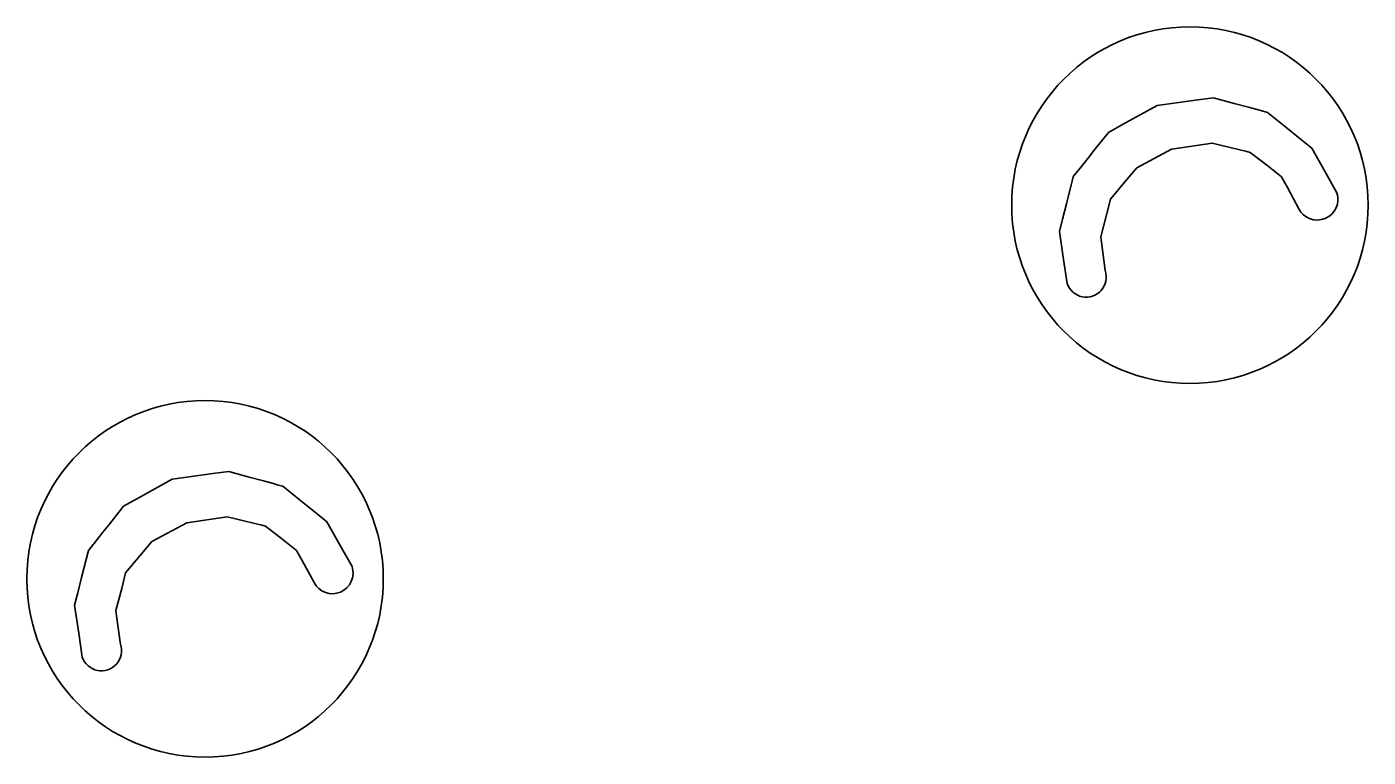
# Model space of a CAD drawing. Extents: x 400935 to 481562, y 415700 to 505362.
# Drawn here: x 402998.5 to 403085, y 418110.3 to 418157.3 of the extents above; entities that cross this region are included whole.
import ezdxf

# ---------------------------------------------------------------- set-up
doc = ezdxf.new("R2010")
doc.units = 0
doc.layers.add('Coir Fiber Wattle with PAM CG CELL', color=7, linetype='Continuous')

msp = doc.modelspace()

# ---------------------------------------------------------------- linework, layer by layer
at = {"layer": 'Coir Fiber Wattle with PAM CG CELL'}
for p, q in [((403072.338, 418149.463), (403070.095, 418148.269)), ((403072.338, 418149.463), (403070.095, 418148.269)), ((403072.338, 418149.463), (403070.095, 418148.269)), ((403072.338, 418149.463), (403070.095, 418148.269)), ((403072.338, 418149.463), (403070.095, 418148.269)), ((403072.338, 418149.463), (403070.095, 418148.269)), ((403072.338, 418149.463), (403072.349, 418149.467)), ((403072.338, 418149.463), (403072.349, 418149.467)), ((403072.338, 418149.463), (403072.349, 418149.467)), ((403072.338, 418149.463), (403072.349, 418149.467)), ((403072.338, 418149.463), (403072.349, 418149.467)), ((403072.338, 418149.463), (403072.349, 418149.467)), ((403074.953, 418149.847), (403072.349, 418149.467)), ((403074.953, 418149.847), (403072.349, 418149.467)), ((403074.953, 418149.847), (403072.349, 418149.467)), ((403074.953, 418149.847), (403072.349, 418149.467)), ((403074.953, 418149.847), (403072.349, 418149.467)), ((403074.953, 418149.847), (403072.349, 418149.467)), ((403074.953, 418149.847), (403076.11, 418149.571)), ((403074.953, 418149.847), (403076.11, 418149.571)), ((403074.953, 418149.847), (403076.11, 418149.571)), ((403074.953, 418149.847), (403076.11, 418149.571)), ((403074.953, 418149.847), (403076.11, 418149.571)), ((403074.953, 418149.847), (403076.11, 418149.571)), ((403077.191, 418149.31), (403076.11, 418149.571)), ((403077.191, 418149.31), (403076.11, 418149.571)), ((403077.191, 418149.31), (403076.11, 418149.571)), ((403077.191, 418149.31), (403076.11, 418149.571)), ((403077.191, 418149.31), (403076.11, 418149.571)), ((403077.191, 418149.31), (403076.11, 418149.571)), ((403077.191, 418149.31), (403077.419, 418149.254)), ((403077.191, 418149.31), (403077.419, 418149.254)), ((403077.191, 418149.31), (403077.419, 418149.254)), ((403077.191, 418149.31), (403077.419, 418149.254)), ((403077.191, 418149.31), (403077.419, 418149.254)), ((403077.191, 418149.31), (403077.419, 418149.254)), ((403078.561, 418148.358), (403077.419, 418149.254)), ((403078.561, 418148.358), (403077.419, 418149.254)), ((403078.561, 418148.358), (403077.419, 418149.254)), ((403078.561, 418148.358), (403077.419, 418149.254)), ((403078.561, 418148.358), (403077.419, 418149.254)), ((403078.561, 418148.358), (403077.419, 418149.254)), ((403070.095, 418148.269), (403069.324, 418147.345)), ((403070.095, 418148.269), (403069.324, 418147.345)), ((403070.095, 418148.269), (403069.324, 418147.345)), ((403070.095, 418148.269), (403069.324, 418147.345)), ((403070.095, 418148.269), (403069.324, 418147.345)), ((403070.095, 418148.269), (403069.324, 418147.345)), ((403079.428, 418147.677), (403078.561, 418148.358)), ((403079.428, 418147.677), (403078.561, 418148.358)), ((403079.428, 418147.677), (403078.561, 418148.358)), ((403079.428, 418147.677), (403078.561, 418148.358)), ((403079.428, 418147.677), (403078.561, 418148.358)), ((403079.428, 418147.677), (403078.561, 418148.358)), ((403079.809, 418146.983), (403079.428, 418147.677)), ((403079.809, 418146.983), (403079.428, 418147.677)), ((403079.809, 418146.983), (403079.428, 418147.677)), ((403079.809, 418146.983), (403079.428, 418147.677)), ((403079.809, 418146.983), (403079.428, 418147.677)), ((403079.809, 418146.983), (403079.428, 418147.677)), ((403069.324, 418147.345), (403068.4, 418146.232)), ((403069.324, 418147.345), (403068.4, 418146.232)), ((403069.324, 418147.345), (403068.4, 418146.232)), ((403069.324, 418147.345), (403068.4, 418146.232)), ((403069.324, 418147.345), (403068.4, 418146.232)), ((403069.324, 418147.345), (403068.4, 418146.232)), ((403080.55, 418145.618), (403079.809, 418146.983)), ((403080.55, 418145.618), (403079.809, 418146.983)), ((403080.55, 418145.618), (403079.809, 418146.983)), ((403080.55, 418145.618), (403079.809, 418146.983)), ((403080.55, 418145.618), (403079.809, 418146.983)), ((403080.55, 418145.618), (403079.809, 418146.983)), ((403068.4, 418146.232), (403068.144, 418145.237)), ((403068.4, 418146.232), (403068.144, 418145.237)), ((403068.4, 418146.232), (403068.144, 418145.237)), ((403068.4, 418146.232), (403068.144, 418145.237)), ((403068.4, 418146.232), (403068.144, 418145.237)), ((403068.4, 418146.232), (403068.144, 418145.237)), ((403068.144, 418145.237), (403067.777, 418143.804)), ((403068.144, 418145.237), (403067.777, 418143.804)), ((403068.144, 418145.237), (403067.777, 418143.804)), ((403068.144, 418145.237), (403067.777, 418143.804)), ((403068.144, 418145.237), (403067.777, 418143.804)), ((403068.144, 418145.237), (403067.777, 418143.804)), ((403067.82, 418143.474), (403067.777, 418143.804)), ((403067.82, 418143.474), (403067.777, 418143.804)), ((403067.82, 418143.474), (403067.777, 418143.804)), ((403067.82, 418143.474), (403067.777, 418143.804)), ((403067.82, 418143.474), (403067.777, 418143.804)), ((403067.82, 418143.474), (403067.777, 418143.804)), ((403067.82, 418143.474), (403068.067, 418141.63)), ((403067.82, 418143.474), (403068.067, 418141.63)), ((403067.82, 418143.474), (403068.067, 418141.63)), ((403067.82, 418143.474), (403068.067, 418141.63)), ((403067.82, 418143.474), (403068.067, 418141.63)), ((403067.82, 418143.474), (403068.067, 418141.63)), ((403008.818, 418125.369), (403006.575, 418124.174)), ((403008.818, 418125.369), (403006.575, 418124.174)), ((403008.818, 418125.369), (403006.575, 418124.174)), ((403008.818, 418125.369), (403006.575, 418124.174)), ((403008.818, 418125.369), (403006.575, 418124.174)), ((403008.818, 418125.369), (403006.575, 418124.174)), ((403008.818, 418125.369), (403008.829, 418125.373)), ((403008.818, 418125.369), (403008.829, 418125.373)), ((403008.818, 418125.369), (403008.829, 418125.373)), ((403008.818, 418125.369), (403008.829, 418125.373)), ((403008.818, 418125.369), (403008.829, 418125.373)), ((403008.818, 418125.369), (403008.829, 418125.373)), ((403011.432, 418125.753), (403008.829, 418125.373)), ((403011.432, 418125.753), (403008.829, 418125.373)), ((403011.432, 418125.753), (403008.829, 418125.373)), ((403011.432, 418125.753), (403008.829, 418125.373)), ((403011.432, 418125.753), (403008.829, 418125.373)), ((403011.432, 418125.753), (403008.829, 418125.373)), ((403011.432, 418125.753), (403012.59, 418125.476)), ((403011.432, 418125.753), (403012.59, 418125.476)), ((403011.432, 418125.753), (403012.59, 418125.476)), ((403011.432, 418125.753), (403012.59, 418125.476)), ((403011.432, 418125.753), (403012.59, 418125.476)), ((403011.432, 418125.753), (403012.59, 418125.476)), ((403013.671, 418125.216), (403012.59, 418125.476)), ((403013.671, 418125.216), (403012.59, 418125.476)), ((403013.671, 418125.216), (403012.59, 418125.476)), ((403013.671, 418125.216), (403012.59, 418125.476)), ((403013.671, 418125.216), (403012.59, 418125.476)), ((403013.671, 418125.216), (403012.59, 418125.476)), ((403013.671, 418125.216), (403013.899, 418125.16)), ((403013.671, 418125.216), (403013.899, 418125.16)), ((403013.671, 418125.216), (403013.899, 418125.16)), ((403013.671, 418125.216), (403013.899, 418125.16)), ((403013.671, 418125.216), (403013.899, 418125.16)), ((403013.671, 418125.216), (403013.899, 418125.16)), ((403015.041, 418124.264), (403013.899, 418125.16)), ((403015.041, 418124.264), (403013.899, 418125.16)), ((403015.041, 418124.264), (403013.899, 418125.16)), ((403015.041, 418124.264), (403013.899, 418125.16)), ((403015.041, 418124.264), (403013.899, 418125.16)), ((403015.041, 418124.264), (403013.899, 418125.16)), ((403006.575, 418124.174), (403005.804, 418123.25)), ((403006.575, 418124.174), (403005.804, 418123.25)), ((403006.575, 418124.174), (403005.804, 418123.25)), ((403006.575, 418124.174), (403005.804, 418123.25)), ((403006.575, 418124.174), (403005.804, 418123.25)), ((403006.575, 418124.174), (403005.804, 418123.25)), ((403015.908, 418123.582), (403015.041, 418124.264)), ((403015.908, 418123.582), (403015.041, 418124.264)), ((403015.908, 418123.582), (403015.041, 418124.264)), ((403015.908, 418123.582), (403015.041, 418124.264)), ((403015.908, 418123.582), (403015.041, 418124.264)), ((403015.908, 418123.582), (403015.041, 418124.264)), ((403016.288, 418122.889), (403015.908, 418123.582)), ((403016.288, 418122.889), (403015.908, 418123.582)), ((403016.288, 418122.889), (403015.908, 418123.582)), ((403016.288, 418122.889), (403015.908, 418123.582)), ((403016.288, 418122.889), (403015.908, 418123.582)), ((403016.288, 418122.889), (403015.908, 418123.582)), ((403005.804, 418123.25), (403004.88, 418122.138)), ((403005.804, 418123.25), (403004.88, 418122.138)), ((403005.804, 418123.25), (403004.88, 418122.138)), ((403005.804, 418123.25), (403004.88, 418122.138)), ((403005.804, 418123.25), (403004.88, 418122.138)), ((403005.804, 418123.25), (403004.88, 418122.138)), ((403017.03, 418121.524), (403016.288, 418122.889)), ((403017.03, 418121.524), (403016.288, 418122.889)), ((403017.03, 418121.524), (403016.288, 418122.889)), ((403017.03, 418121.524), (403016.288, 418122.889)), ((403017.03, 418121.524), (403016.288, 418122.889)), ((403017.03, 418121.524), (403016.288, 418122.889)), ((403004.88, 418122.138), (403004.624, 418121.143)), ((403004.88, 418122.138), (403004.624, 418121.143)), ((403004.88, 418122.138), (403004.624, 418121.143)), ((403004.88, 418122.138), (403004.624, 418121.143)), ((403004.88, 418122.138), (403004.624, 418121.143)), ((403004.88, 418122.138), (403004.624, 418121.143)), ((403004.624, 418121.143), (403004.257, 418119.709)), ((403004.624, 418121.143), (403004.257, 418119.709)), ((403004.624, 418121.143), (403004.257, 418119.709)), ((403004.624, 418121.143), (403004.257, 418119.709)), ((403004.624, 418121.143), (403004.257, 418119.709)), ((403004.624, 418121.143), (403004.257, 418119.709)), ((403004.3, 418119.38), (403004.257, 418119.709)), ((403004.3, 418119.38), (403004.257, 418119.709)), ((403004.3, 418119.38), (403004.257, 418119.709)), ((403004.3, 418119.38), (403004.257, 418119.709)), ((403004.3, 418119.38), (403004.257, 418119.709)), ((403004.3, 418119.38), (403004.257, 418119.709)), ((403004.3, 418119.38), (403004.547, 418117.535)), ((403004.3, 418119.38), (403004.547, 418117.535)), ((403004.3, 418119.38), (403004.547, 418117.535)), ((403004.3, 418119.38), (403004.547, 418117.535)), ((403004.3, 418119.38), (403004.547, 418117.535)), ((403004.3, 418119.38), (403004.547, 418117.535))]:
    msp.add_line(p, q, dxfattribs=at)
for points in [[(403065.604, 418140.811), (403065.373, 418142.352), (403065.105, 418144.149), (403065.309, 418144.959), (403065.558, 418145.94), (403065.998, 418147.679), (403066.023, 418147.711), (403066.297, 418148.057), (403066.343, 418148.117), (403066.938, 418148.866), (403067.352, 418149.387), (403068.264, 418150.534), (403069.173, 418151.043), (403071.401, 418152.283), (403071.411, 418152.287), (403074.026, 418152.635), (403075.047, 418152.771), (403076.139, 418152.475), (403076.369, 418152.414), (403077.297, 418152.162), (403078.001, 418151.971), (403078.166, 418151.924), (403078.521, 418151.83), (403078.528, 418151.826), (403079.705, 418150.879), (403080.751, 418150.038), (403081.381, 418149.529), (403082.243, 418147.999), (403083.003, 418146.65)], [(403065.604, 418140.811), (403065.373, 418142.352), (403065.105, 418144.149), (403065.309, 418144.959), (403065.558, 418145.94), (403065.998, 418147.679), (403066.023, 418147.711), (403066.297, 418148.057), (403066.343, 418148.117), (403066.938, 418148.866), (403067.352, 418149.387), (403068.264, 418150.534), (403069.173, 418151.043), (403071.401, 418152.283), (403071.411, 418152.287), (403074.026, 418152.635), (403075.047, 418152.771), (403076.139, 418152.475), (403076.369, 418152.414), (403077.297, 418152.162), (403078.001, 418151.971), (403078.166, 418151.924), (403078.521, 418151.83), (403078.528, 418151.826), (403079.705, 418150.879), (403080.751, 418150.038), (403081.381, 418149.529), (403082.243, 418147.999), (403083.003, 418146.65)], [(403065.604, 418140.811), (403065.373, 418142.352), (403065.105, 418144.149), (403065.309, 418144.959), (403065.558, 418145.94), (403065.998, 418147.679), (403066.023, 418147.711), (403066.297, 418148.057), (403066.343, 418148.117), (403066.938, 418148.866), (403067.352, 418149.387), (403068.264, 418150.534), (403069.173, 418151.043), (403071.401, 418152.283), (403071.411, 418152.287), (403074.026, 418152.635), (403075.047, 418152.771), (403076.139, 418152.475), (403076.369, 418152.414), (403077.297, 418152.162), (403078.001, 418151.971), (403078.166, 418151.924), (403078.521, 418151.83), (403078.528, 418151.826), (403079.705, 418150.879), (403080.751, 418150.038), (403081.381, 418149.529), (403082.243, 418147.999), (403083.003, 418146.65)], [(403065.604, 418140.811), (403065.373, 418142.352), (403065.105, 418144.149), (403065.309, 418144.959), (403065.558, 418145.94), (403065.998, 418147.679), (403066.023, 418147.711), (403066.297, 418148.057), (403066.343, 418148.117), (403066.938, 418148.866), (403067.352, 418149.387), (403068.264, 418150.534), (403069.173, 418151.043), (403071.401, 418152.283), (403071.411, 418152.287), (403074.026, 418152.635), (403075.047, 418152.771), (403076.139, 418152.475), (403076.369, 418152.414), (403077.297, 418152.162), (403078.001, 418151.971), (403078.166, 418151.924), (403078.521, 418151.83), (403078.528, 418151.826), (403079.705, 418150.879), (403080.751, 418150.038), (403081.381, 418149.529), (403082.243, 418147.999), (403083.003, 418146.65)], [(403065.604, 418140.811), (403065.373, 418142.352), (403065.105, 418144.149), (403065.309, 418144.959), (403065.558, 418145.94), (403065.998, 418147.679), (403066.023, 418147.711), (403066.297, 418148.057), (403066.343, 418148.117), (403066.938, 418148.866), (403067.352, 418149.387), (403068.264, 418150.534), (403069.173, 418151.043), (403071.401, 418152.283), (403071.411, 418152.287), (403074.026, 418152.635), (403075.047, 418152.771), (403076.139, 418152.475), (403076.369, 418152.414), (403077.297, 418152.162), (403078.001, 418151.971), (403078.166, 418151.924), (403078.521, 418151.83), (403078.528, 418151.826), (403079.705, 418150.879), (403080.751, 418150.038), (403081.381, 418149.529), (403082.243, 418147.999), (403083.003, 418146.65)], [(403065.604, 418140.811), (403065.373, 418142.352), (403065.105, 418144.149), (403065.309, 418144.959), (403065.558, 418145.94), (403065.998, 418147.679), (403066.023, 418147.711), (403066.297, 418148.057), (403066.343, 418148.117), (403066.938, 418148.866), (403067.352, 418149.387), (403068.264, 418150.534), (403069.173, 418151.043), (403071.401, 418152.283), (403071.411, 418152.287), (403074.026, 418152.635), (403075.047, 418152.771), (403076.139, 418152.475), (403076.369, 418152.414), (403077.297, 418152.162), (403078.001, 418151.971), (403078.166, 418151.924), (403078.521, 418151.83), (403078.528, 418151.826), (403079.705, 418150.879), (403080.751, 418150.038), (403081.381, 418149.529), (403082.243, 418147.999), (403083.003, 418146.65)], [(403002.083, 418116.716), (403001.853, 418118.258), (403001.585, 418120.055), (403001.789, 418120.865), (403002.038, 418121.846), (403002.477, 418123.585), (403002.503, 418123.617), (403002.777, 418123.963), (403002.823, 418124.023), (403003.418, 418124.772), (403003.832, 418125.292), (403004.744, 418126.44), (403005.652, 418126.948), (403007.881, 418128.189), (403007.891, 418128.192), (403010.506, 418128.541), (403011.527, 418128.676), (403012.619, 418128.381), (403012.849, 418128.319), (403013.776, 418128.068), (403014.481, 418127.877), (403014.646, 418127.83), (403015.001, 418127.735), (403015.008, 418127.732), (403016.185, 418126.785), (403017.231, 418125.944), (403017.861, 418125.435), (403018.723, 418123.904), (403019.483, 418122.555)], [(403002.083, 418116.716), (403001.853, 418118.258), (403001.585, 418120.055), (403001.789, 418120.865), (403002.038, 418121.846), (403002.477, 418123.585), (403002.503, 418123.617), (403002.777, 418123.963), (403002.823, 418124.023), (403003.418, 418124.772), (403003.832, 418125.292), (403004.744, 418126.44), (403005.652, 418126.948), (403007.881, 418128.189), (403007.891, 418128.192), (403010.506, 418128.541), (403011.527, 418128.676), (403012.619, 418128.381), (403012.849, 418128.319), (403013.776, 418128.068), (403014.481, 418127.877), (403014.646, 418127.83), (403015.001, 418127.735), (403015.008, 418127.732), (403016.185, 418126.785), (403017.231, 418125.944), (403017.861, 418125.435), (403018.723, 418123.904), (403019.483, 418122.555)], [(403002.083, 418116.716), (403001.853, 418118.258), (403001.585, 418120.055), (403001.789, 418120.865), (403002.038, 418121.846), (403002.477, 418123.585), (403002.503, 418123.617), (403002.777, 418123.963), (403002.823, 418124.023), (403003.418, 418124.772), (403003.832, 418125.292), (403004.744, 418126.44), (403005.652, 418126.948), (403007.881, 418128.189), (403007.891, 418128.192), (403010.506, 418128.541), (403011.527, 418128.676), (403012.619, 418128.381), (403012.849, 418128.319), (403013.776, 418128.068), (403014.481, 418127.877), (403014.646, 418127.83), (403015.001, 418127.735), (403015.008, 418127.732), (403016.185, 418126.785), (403017.231, 418125.944), (403017.861, 418125.435), (403018.723, 418123.904), (403019.483, 418122.555)], [(403002.083, 418116.716), (403001.853, 418118.258), (403001.585, 418120.055), (403001.789, 418120.865), (403002.038, 418121.846), (403002.477, 418123.585), (403002.503, 418123.617), (403002.777, 418123.963), (403002.823, 418124.023), (403003.418, 418124.772), (403003.832, 418125.292), (403004.744, 418126.44), (403005.652, 418126.948), (403007.881, 418128.189), (403007.891, 418128.192), (403010.506, 418128.541), (403011.527, 418128.676), (403012.619, 418128.381), (403012.849, 418128.319), (403013.776, 418128.068), (403014.481, 418127.877), (403014.646, 418127.83), (403015.001, 418127.735), (403015.008, 418127.732), (403016.185, 418126.785), (403017.231, 418125.944), (403017.861, 418125.435), (403018.723, 418123.904), (403019.483, 418122.555)], [(403002.083, 418116.716), (403001.853, 418118.258), (403001.585, 418120.055), (403001.789, 418120.865), (403002.038, 418121.846), (403002.477, 418123.585), (403002.503, 418123.617), (403002.777, 418123.963), (403002.823, 418124.023), (403003.418, 418124.772), (403003.832, 418125.292), (403004.744, 418126.44), (403005.652, 418126.948), (403007.881, 418128.189), (403007.891, 418128.192), (403010.506, 418128.541), (403011.527, 418128.676), (403012.619, 418128.381), (403012.849, 418128.319), (403013.776, 418128.068), (403014.481, 418127.877), (403014.646, 418127.83), (403015.001, 418127.735), (403015.008, 418127.732), (403016.185, 418126.785), (403017.231, 418125.944), (403017.861, 418125.435), (403018.723, 418123.904), (403019.483, 418122.555)], [(403002.083, 418116.716), (403001.853, 418118.258), (403001.585, 418120.055), (403001.789, 418120.865), (403002.038, 418121.846), (403002.477, 418123.585), (403002.503, 418123.617), (403002.777, 418123.963), (403002.823, 418124.023), (403003.418, 418124.772), (403003.832, 418125.292), (403004.744, 418126.44), (403005.652, 418126.948), (403007.881, 418128.189), (403007.891, 418128.192), (403010.506, 418128.541), (403011.527, 418128.676), (403012.619, 418128.381), (403012.849, 418128.319), (403013.776, 418128.068), (403014.481, 418127.877), (403014.646, 418127.83), (403015.001, 418127.735), (403015.008, 418127.732), (403016.185, 418126.785), (403017.231, 418125.944), (403017.861, 418125.435), (403018.723, 418123.904), (403019.483, 418122.555)]]:
    msp.add_lwpolyline(points, dxfattribs=at)
for centre in [(403073.524, 418145.852), (403073.524, 418145.852), (403073.524, 418145.852), (403073.524, 418145.852), (403073.524, 418145.852), (403073.524, 418145.852), (403010.003, 418121.758), (403010.003, 418121.758), (403010.003, 418121.758), (403010.003, 418121.758), (403010.003, 418121.758), (403010.003, 418121.758)]:
    msp.add_circle(centre, 11.497, dxfattribs=at)
for centre, radius, start in [((403081.736, 418146.229), 1.335, 207.27406), ((403081.736, 418146.229), 1.335, 207.27406), ((403081.736, 418146.229), 1.335, 207.27406), ((403081.736, 418146.229), 1.335, 207.27406), ((403081.736, 418146.229), 1.335, 207.27406), ((403081.736, 418146.229), 1.335, 207.27406), ((403066.835, 418141.22), 1.298, 198.38669), ((403066.835, 418141.22), 1.298, 198.38669), ((403066.835, 418141.22), 1.298, 198.38669), ((403066.835, 418141.22), 1.298, 198.38669), ((403066.835, 418141.22), 1.298, 198.38669), ((403066.835, 418141.22), 1.298, 198.38669), ((403018.216, 418122.134), 1.335, 207.27406), ((403018.216, 418122.134), 1.335, 207.27406), ((403018.216, 418122.134), 1.335, 207.27406), ((403018.216, 418122.134), 1.335, 207.27406), ((403018.216, 418122.134), 1.335, 207.27406), ((403018.216, 418122.134), 1.335, 207.27406), ((403003.315, 418117.126), 1.298, 198.38669), ((403003.315, 418117.126), 1.298, 198.38669), ((403003.315, 418117.126), 1.298, 198.38669), ((403003.315, 418117.126), 1.298, 198.38669), ((403003.315, 418117.126), 1.298, 198.38669), ((403003.315, 418117.126), 1.298, 198.38669)]:
    msp.add_arc(centre, radius, start, 18.38669, dxfattribs=at)

doc.saveas('drawing.dxf')
